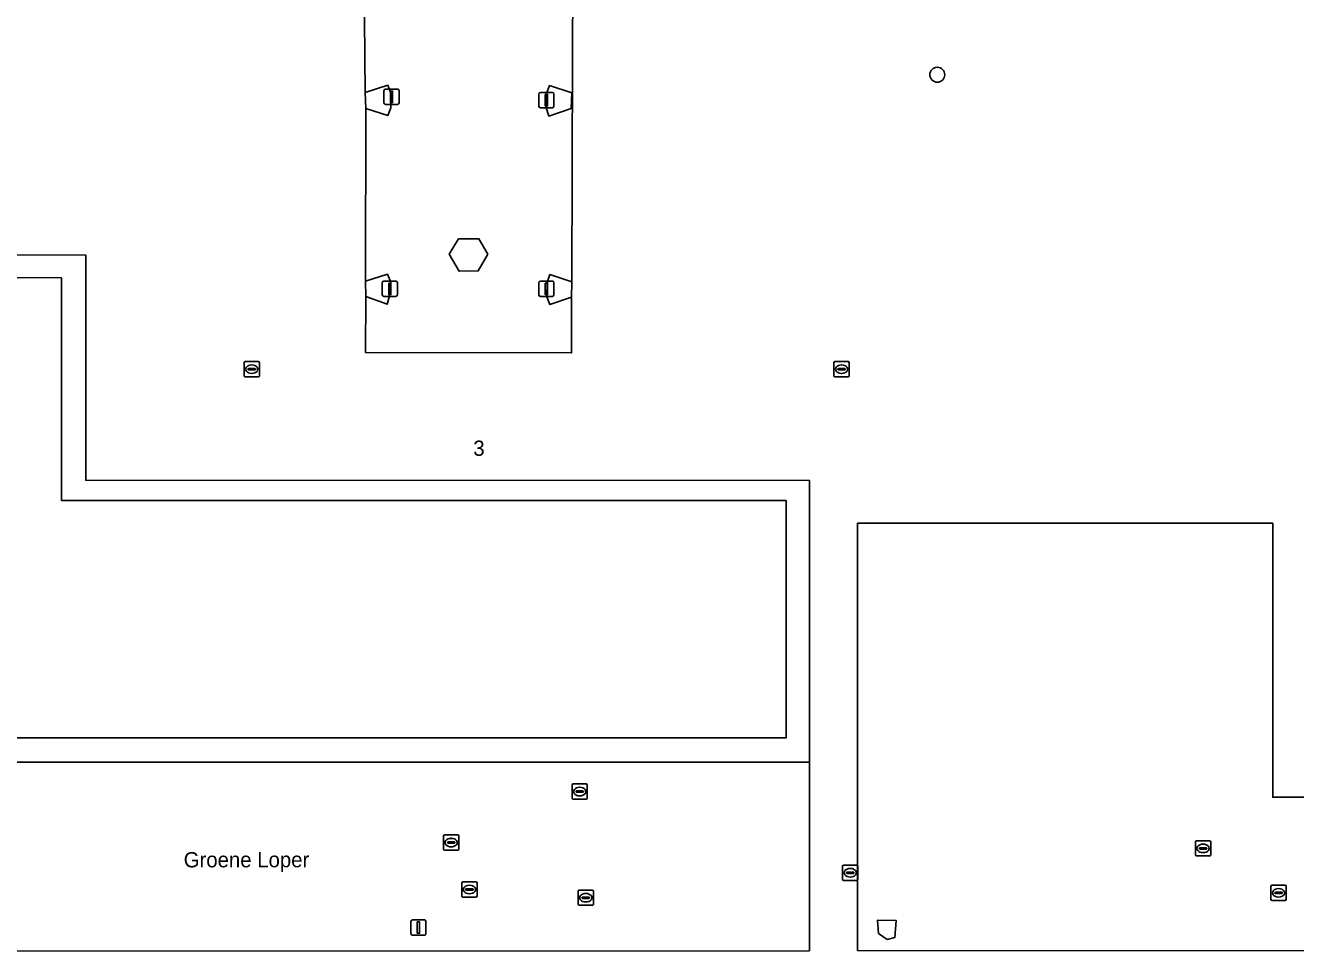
# Model space of a CAD drawing. Extents: x 161477 to 163040, y 383680 to 384871.
# Drawn here: x 161847.1 to 161930.5, y 384191.4 to 384251.7 of the extents above; entities that cross this region are included whole.
import ezdxf

# ---------------------------------------------------------------- set-up
doc = ezdxf.new("R2010")
doc.units = 0
for name, color, linetype in [('IMGEO_Boom', 7, 'Continuous'), ('IMGEO_Groenvoorziening', 7, 'Continuous'), ('IMGEO_Lichtmast', 7, 'Continuous'), ('IMGEO_Meer_plas_ven_vijver', 7, 'Continuous'), ('IMGEO_Openbare_ruimte_label', 7, 'Continuous'), ('IMGEO_Pand', 7, 'Continuous'), ('IMGEO_Pand_nummerreeks', 7, 'Continuous'), ('IMGEO_Pand_overbouw', 7, 'Continuous'), ('IMGEO_Rioolput', 7, 'Continuous'), ('IMGEO_Voetpad_gesloten', 7, 'Continuous'), ('IMGEO_Voetpad_open', 7, 'Continuous')]:
    doc.layers.add(name, color=color, linetype=linetype)

msp = doc.modelspace()

# ---------------------------------------------------------------- linework, layer by layer
at = {"layer": 'IMGEO_Boom'}
msp.add_circle((161906.953, 384248.448), 0.489, dxfattribs=at)
at = {"layer": 'IMGEO_Groenvoorziening'}
for points in [[(161959.935, 384200.23), (161959.929, 384200.954), (161957.522, 384200.994), (161947.488, 384200.994), (161945.032, 384200.994), (161928.988, 384200.994), (161928.988, 384218.997), (161901.724, 384218.997), (161901.724, 384190.932), (161937.431, 384190.919), (161950.369, 384190.922), (161959.829, 384191.078), (161959.943, 384199.331)], [(161898.56, 384203.307), (161831.783, 384203.307), (161831.783, 384192.925), (161832.53, 384192.925), (161832.53, 384192.317), (161833.278, 384192.317), (161833.278, 384191.865), (161834.073, 384191.865), (161834.073, 384191.46), (161834.915, 384191.46), (161834.916, 384190.882), (161898.56, 384190.919)], [(161904.177, 384191.798), (161903.655, 384191.658), (161903.086, 384192.051), (161903.038, 384192.936), (161904.264, 384192.902)]]:
    msp.add_lwpolyline(points, close=True, dxfattribs=at)
at = {"layer": 'IMGEO_Lichtmast'}
for p, q in [((161870.615, 384246.6), (161870.615, 384247.4)), ((161870.615, 384247.4), (161870.615, 384246.6)), ((161870.715, 384247.5), (161871.505, 384247.5)), ((161871.505, 384247.5), (161870.715, 384247.5)), ((161871.605, 384247.4), (161871.605, 384246.6)), ((161871.605, 384246.6), (161871.605, 384247.4)), ((161880.785, 384246.38), (161880.785, 384247.18)), ((161880.785, 384247.18), (161880.785, 384246.38)), ((161880.885, 384247.28), (161881.675, 384247.28)), ((161881.675, 384247.28), (161880.885, 384247.28)), ((161881.775, 384247.18), (161881.775, 384246.38)), ((161881.775, 384246.38), (161881.775, 384247.18)), ((161871.505, 384246.5), (161870.715, 384246.5)), ((161870.715, 384246.5), (161871.505, 384246.5)), ((161881.675, 384246.28), (161880.885, 384246.28)), ((161880.885, 384246.28), (161881.675, 384246.28)), ((161870.505, 384233.99), (161870.505, 384234.79)), ((161870.505, 384234.79), (161870.505, 384233.99)), ((161870.605, 384234.89), (161871.395, 384234.89)), ((161871.395, 384234.89), (161870.605, 384234.89)), ((161871.495, 384234.79), (161871.495, 384233.99)), ((161871.495, 384233.99), (161871.495, 384234.79)), ((161880.785, 384233.99), (161880.785, 384234.79)), ((161880.785, 384234.79), (161880.785, 384233.99)), ((161880.885, 384234.89), (161881.675, 384234.89)), ((161881.675, 384234.89), (161880.885, 384234.89)), ((161881.775, 384234.79), (161881.775, 384233.99)), ((161881.775, 384233.99), (161881.775, 384234.79)), ((161871.395, 384233.89), (161870.605, 384233.89)), ((161870.605, 384233.89), (161871.395, 384233.89)), ((161881.675, 384233.89), (161880.885, 384233.89)), ((161880.885, 384233.89), (161881.675, 384233.89)), ((161872.385, 384192.04), (161872.385, 384192.84)), ((161872.385, 384192.84), (161872.385, 384192.04)), ((161872.485, 384192.94), (161873.275, 384192.94)), ((161873.275, 384192.94), (161872.485, 384192.94)), ((161873.375, 384192.84), (161873.375, 384192.04)), ((161873.375, 384192.04), (161873.375, 384192.84)), ((161873.275, 384191.94), (161872.485, 384191.94)), ((161872.485, 384191.94), (161873.275, 384191.94))]:
    msp.add_line(p, q, dxfattribs=at)
for points in [[(161871.035, 384247.375), (161871.185, 384247.375), (161871.185, 384246.625), (161871.035, 384246.625), (161871.035, 384247.375)], [(161881.205, 384247.155), (161881.355, 384247.155), (161881.355, 384246.405), (161881.205, 384246.405), (161881.205, 384247.155)], [(161870.925, 384234.765), (161871.075, 384234.765), (161871.075, 384234.015), (161870.925, 384234.015), (161870.925, 384234.765)], [(161881.205, 384234.765), (161881.355, 384234.765), (161881.355, 384234.015), (161881.205, 384234.015), (161881.205, 384234.765)], [(161872.805, 384192.815), (161872.955, 384192.815), (161872.955, 384192.065), (161872.805, 384192.065), (161872.805, 384192.815)]]:
    msp.add_lwpolyline(points, dxfattribs=at)
for centre, start, end in [((161870.715, 384247.4), 90, 180), ((161870.715, 384247.4), 90, 180), ((161871.505, 384247.4), 0, 90), ((161871.505, 384247.4), 360, 90), ((161880.885, 384247.18), 90, 180), ((161880.885, 384247.18), 90, 180), ((161881.675, 384247.18), 0, 90), ((161881.675, 384247.18), 360, 90), ((161870.715, 384246.6), 180, 270), ((161870.715, 384246.6), 180, 270), ((161871.505, 384246.6), 270, 0), ((161871.505, 384246.6), 270, 0), ((161880.885, 384246.38), 180, 270), ((161880.885, 384246.38), 180, 270), ((161881.675, 384246.38), 270, 0), ((161881.675, 384246.38), 270, 0), ((161870.605, 384234.79), 90, 180), ((161870.605, 384234.79), 90, 180), ((161871.395, 384234.79), 0, 90), ((161871.395, 384234.79), 360, 90), ((161880.885, 384234.79), 90, 180), ((161880.885, 384234.79), 90, 180), ((161881.675, 384234.79), 0, 90), ((161881.675, 384234.79), 360, 90), ((161870.605, 384233.99), 180, 270), ((161870.605, 384233.99), 180, 270), ((161871.395, 384233.99), 270, 0), ((161871.395, 384233.99), 270, 0), ((161880.885, 384233.99), 180, 270), ((161880.885, 384233.99), 180, 270), ((161881.675, 384233.99), 270, 0), ((161881.675, 384233.99), 270, 0), ((161872.485, 384192.84), 90, 180), ((161872.485, 384192.84), 90, 180), ((161873.275, 384192.84), 0, 90), ((161873.275, 384192.84), 360, 90), ((161872.485, 384192.04), 180, 270), ((161872.485, 384192.04), 180, 270), ((161873.275, 384192.04), 270, 0), ((161873.275, 384192.04), 270, 0)]:
    msp.add_arc(centre, 0.1, start, end, dxfattribs=at)
at = {"layer": 'IMGEO_Meer_plas_ven_vijver'}
msp.add_lwpolyline([(161897.024, 384220.497), (161849.443, 384220.497), (161849.443, 384235.11), (161830.753, 384235.161), (161825.183, 384235.177), (161825.183, 384204.896), (161897.024, 384204.896)], close=True, dxfattribs=at)
at = {"layer": 'IMGEO_Pand'}
for points in [[(161871.056, 384247.232), (161870.874, 384247.761), (161869.373, 384247.273), (161869.433, 384246.237), (161870.875, 384245.766), (161871.068, 384246.284)], [(161882.961, 384247.252), (161881.493, 384247.736), (161881.3, 384247.217), (161881.271, 384246.271), (161881.442, 384245.736), (161882.899, 384246.229)], [(161877.446, 384236.674), (161876.849, 384237.673), (161875.516, 384237.667), (161874.886, 384236.668), (161875.546, 384235.543), (161876.812, 384235.564)], [(161871.065, 384234.836), (161870.846, 384235.342), (161869.399, 384234.9), (161869.415, 384233.876), (161870.833, 384233.378), (161870.981, 384233.937)], [(161882.955, 384234.856), (161881.509, 384235.321), (161881.329, 384234.794), (161881.315, 384233.863), (161881.509, 384233.358), (161882.927, 384233.839)]]:
    msp.add_lwpolyline(points, close=True, dxfattribs=at)
at = {"layer": 'IMGEO_Pand_overbouw'}
for points in [[(161875.015, 384271.211), (161871.708, 384271.215), (161870.945, 384271.216), (161870.947, 384271.014), (161870.754, 384270.496), (161869.312, 384270.967), (161869.278, 384259.659), (161869.367, 384249.619), (161869.373, 384247.273), (161869.433, 384246.237), (161869.399, 384234.9), (161869.415, 384233.876), (161869.392, 384230.216), (161882.936, 384230.179), (161882.927, 384233.839), (161882.955, 384234.856), (161883.004, 384249.619)], [(161883.004, 384249.619), (161883.043, 384259.597), (161883.086, 384267.076), (161883.108, 384270.931), (161881.651, 384270.438), (161881.48, 384270.973), (161881.487, 384271.204), (161880.553, 384271.205), (161877.415, 384271.209)]]:
    msp.add_lwpolyline(points, dxfattribs=at)
at = {"layer": 'IMGEO_Rioolput'}
for p, q in [((161861.429, 384228.684), (161861.429, 384229.536)), ((161861.504, 384229.61), (161862.356, 384229.61)), ((161861.917, 384229.39), (161861.942, 384229.39)), ((161862.43, 384229.536), (161862.43, 384228.684)), ((161900.169, 384228.684), (161900.169, 384229.536)), ((161900.244, 384229.61), (161901.096, 384229.61)), ((161900.657, 384229.39), (161900.682, 384229.39)), ((161901.17, 384229.536), (161901.17, 384228.684)), ((161862.356, 384228.61), (161861.504, 384228.61)), ((161861.688, 384229.104), (161861.688, 384229.116)), ((161862.126, 384229.067), (161861.728, 384229.067)), ((161861.731, 384229.153), (161862.129, 384229.153)), ((161861.94, 384228.83), (161861.915, 384228.83)), ((161862.172, 384229.116), (161862.172, 384229.104)), ((161901.096, 384228.61), (161900.244, 384228.61)), ((161900.428, 384229.104), (161900.428, 384229.116)), ((161900.866, 384229.067), (161900.468, 384229.067)), ((161900.471, 384229.153), (161900.869, 384229.153)), ((161900.68, 384228.83), (161900.655, 384228.83)), ((161900.912, 384229.116), (161900.912, 384229.104)), ((161882.969, 384200.944), (161882.969, 384201.796)), ((161883.044, 384201.87), (161883.896, 384201.87)), ((161883.97, 384201.796), (161883.97, 384200.944)), ((161883.896, 384200.87), (161883.044, 384200.87)), ((161883.228, 384201.364), (161883.228, 384201.376)), ((161883.666, 384201.327), (161883.268, 384201.327)), ((161883.271, 384201.413), (161883.669, 384201.413)), ((161883.48, 384201.09), (161883.455, 384201.09)), ((161883.457, 384201.65), (161883.482, 384201.65)), ((161883.712, 384201.376), (161883.712, 384201.364)), ((161874.529, 384197.594), (161874.529, 384198.446)), ((161874.604, 384198.52), (161875.456, 384198.52)), ((161875.53, 384198.446), (161875.53, 384197.594)), ((161875.456, 384197.52), (161874.604, 384197.52)), ((161874.788, 384198.014), (161874.788, 384198.026)), ((161875.226, 384197.977), (161874.828, 384197.977)), ((161874.831, 384198.063), (161875.229, 384198.063)), ((161875.04, 384197.74), (161875.015, 384197.74)), ((161875.017, 384198.3), (161875.042, 384198.3)), ((161875.272, 384198.026), (161875.272, 384198.014)), ((161923.909, 384197.214), (161923.909, 384198.066)), ((161923.984, 384198.14), (161924.836, 384198.14)), ((161924.168, 384197.634), (161924.168, 384197.646)), ((161924.606, 384197.597), (161924.208, 384197.597)), ((161924.211, 384197.683), (161924.609, 384197.683)), ((161924.397, 384197.92), (161924.422, 384197.92)), ((161924.652, 384197.646), (161924.652, 384197.634)), ((161924.91, 384198.066), (161924.91, 384197.214)), ((161924.836, 384197.14), (161923.984, 384197.14)), ((161924.42, 384197.36), (161924.395, 384197.36)), ((161900.739, 384195.614), (161900.739, 384196.466)), ((161900.814, 384196.54), (161901.666, 384196.54)), ((161900.998, 384196.034), (161900.998, 384196.046)), ((161901.436, 384195.997), (161901.038, 384195.997)), ((161901.041, 384196.083), (161901.439, 384196.083)), ((161901.227, 384196.32), (161901.252, 384196.32)), ((161901.482, 384196.046), (161901.482, 384196.034)), ((161901.74, 384196.466), (161901.74, 384195.614)), ((161875.729, 384194.514), (161875.729, 384195.366)), ((161875.804, 384195.44), (161876.656, 384195.44)), ((161876.031, 384194.983), (161876.429, 384194.983)), ((161876.217, 384195.22), (161876.242, 384195.22)), ((161876.73, 384195.366), (161876.73, 384194.514)), ((161901.666, 384195.54), (161900.814, 384195.54)), ((161901.25, 384195.76), (161901.225, 384195.76)), ((161928.869, 384194.294), (161928.869, 384195.146)), ((161928.944, 384195.22), (161929.796, 384195.22)), ((161929.357, 384195), (161929.382, 384195)), ((161929.87, 384195.146), (161929.87, 384194.294)), ((161876.656, 384194.44), (161875.804, 384194.44)), ((161875.988, 384194.934), (161875.988, 384194.946)), ((161876.426, 384194.897), (161876.028, 384194.897)), ((161876.24, 384194.66), (161876.215, 384194.66)), ((161876.472, 384194.946), (161876.472, 384194.934)), ((161883.369, 384193.974), (161883.369, 384194.826)), ((161883.444, 384194.9), (161884.296, 384194.9)), ((161883.628, 384194.394), (161883.628, 384194.406)), ((161884.066, 384194.357), (161883.668, 384194.357)), ((161883.671, 384194.443), (161884.069, 384194.443)), ((161883.857, 384194.68), (161883.882, 384194.68)), ((161884.112, 384194.406), (161884.112, 384194.394)), ((161884.37, 384194.826), (161884.37, 384193.974)), ((161929.796, 384194.22), (161928.944, 384194.22)), ((161929.128, 384194.714), (161929.128, 384194.726)), ((161929.566, 384194.677), (161929.168, 384194.677)), ((161929.171, 384194.763), (161929.569, 384194.763)), ((161929.38, 384194.44), (161929.355, 384194.44)), ((161929.612, 384194.726), (161929.612, 384194.714)), ((161884.296, 384193.9), (161883.444, 384193.9)), ((161883.88, 384194.12), (161883.855, 384194.12))]:
    msp.add_line(p, q, dxfattribs=at)
for points in [[(161861.429, 384228.684), (161861.429, 384229.536)], [(161861.504, 384229.61), (161862.356, 384229.61)], [(161862.43, 384229.536), (161862.43, 384228.684)], [(161900.169, 384228.684), (161900.169, 384229.536)], [(161900.244, 384229.61), (161901.096, 384229.61)], [(161901.17, 384229.536), (161901.17, 384228.684)], [(161862.356, 384228.61), (161861.504, 384228.61)], [(161901.096, 384228.61), (161900.244, 384228.61)], [(161882.969, 384200.944), (161882.969, 384201.796)], [(161883.044, 384201.87), (161883.896, 384201.87)], [(161883.97, 384201.796), (161883.97, 384200.944)], [(161883.896, 384200.87), (161883.044, 384200.87)], [(161874.529, 384197.594), (161874.529, 384198.446)], [(161874.604, 384198.52), (161875.456, 384198.52)], [(161875.53, 384198.446), (161875.53, 384197.594)], [(161875.456, 384197.52), (161874.604, 384197.52)], [(161923.909, 384197.214), (161923.909, 384198.066)], [(161923.984, 384198.14), (161924.836, 384198.14)], [(161924.91, 384198.066), (161924.91, 384197.214)], [(161924.836, 384197.14), (161923.984, 384197.14)], [(161900.739, 384195.614), (161900.739, 384196.466)], [(161900.814, 384196.54), (161901.666, 384196.54)], [(161901.74, 384196.466), (161901.74, 384195.614)], [(161875.729, 384194.514), (161875.729, 384195.366)], [(161875.804, 384195.44), (161876.656, 384195.44)], [(161876.73, 384195.366), (161876.73, 384194.514)], [(161901.666, 384195.54), (161900.814, 384195.54)], [(161928.869, 384194.294), (161928.869, 384195.146)], [(161928.944, 384195.22), (161929.796, 384195.22)], [(161929.87, 384195.146), (161929.87, 384194.294)], [(161876.656, 384194.44), (161875.804, 384194.44)], [(161883.369, 384193.974), (161883.369, 384194.826)], [(161883.444, 384194.9), (161884.296, 384194.9)], [(161884.37, 384194.826), (161884.37, 384193.974)], [(161929.796, 384194.22), (161928.944, 384194.22)], [(161884.296, 384193.9), (161883.444, 384193.9)]]:
    msp.add_lwpolyline(points, dxfattribs=at)
for centre, radius, start, end in [((161861.506, 384229.534), 0.0765, 91.55205, 178.44795), ((161861.506, 384229.534), 0.0765, 91.55205, 178.44795), ((161862.354, 384229.534), 0.0765, 1.55205, 88.44795), ((161862.354, 384229.534), 0.0765, 1.55205, 88.44795), ((161900.246, 384229.534), 0.0765, 91.55205, 178.44795), ((161900.246, 384229.534), 0.0765, 91.55205, 178.44795), ((161901.094, 384229.534), 0.0765, 1.55205, 88.44795), ((161901.094, 384229.534), 0.0765, 1.55205, 88.44795), ((161861.506, 384228.686), 0.0765, 181.55205, 268.44795), ((161861.506, 384228.686), 0.0765, 181.55205, 268.44795), ((161861.728, 384229.113), 0.0403, 85.87752, 175.75265), ((161861.725, 384229.103), 0.0366, 178.93798, 274.71019), ((161862.129, 384229.11), 0.043, 264.86636, 352.45326), ((161862.133, 384229.115), 0.0386, 1.73085, 96.63898), ((161862.354, 384228.686), 0.0765, 271.55205, 358.44795), ((161862.354, 384228.686), 0.0765, 271.55205, 358.44795), ((161900.246, 384228.686), 0.0765, 181.55205, 268.44795), ((161900.246, 384228.686), 0.0765, 181.55205, 268.44795), ((161900.468, 384229.113), 0.0403, 85.87752, 175.75265), ((161900.465, 384229.103), 0.0366, 178.93798, 274.71019), ((161900.869, 384229.11), 0.043, 264.86636, 352.45326), ((161900.873, 384229.115), 0.0386, 1.73085, 96.63898), ((161901.094, 384228.686), 0.0765, 271.55205, 358.44795), ((161901.094, 384228.686), 0.0765, 271.55205, 358.44795), ((161883.046, 384201.794), 0.0765, 91.55205, 178.44795), ((161883.046, 384201.794), 0.0765, 91.55205, 178.44795), ((161883.894, 384201.794), 0.0765, 1.55205, 88.44795), ((161883.894, 384201.794), 0.0765, 1.55205, 88.44795), ((161883.046, 384200.946), 0.0765, 181.55205, 268.44795), ((161883.046, 384200.946), 0.0765, 181.55205, 268.44795), ((161883.268, 384201.373), 0.0403, 85.87752, 175.75265), ((161883.265, 384201.363), 0.0366, 178.93798, 274.71019), ((161883.669, 384201.37), 0.043, 264.86636, 352.45326), ((161883.673, 384201.375), 0.0386, 1.73085, 96.63898), ((161883.894, 384200.946), 0.0765, 271.55205, 358.44795), ((161883.894, 384200.946), 0.0765, 271.55205, 358.44795), ((161874.606, 384198.444), 0.0765, 91.55205, 178.44795), ((161874.606, 384198.444), 0.0765, 91.55205, 178.44795), ((161875.454, 384198.444), 0.0765, 1.55205, 88.44795), ((161875.454, 384198.444), 0.0765, 1.55205, 88.44795), ((161874.606, 384197.596), 0.0765, 181.55205, 268.44795), ((161874.606, 384197.596), 0.0765, 181.55205, 268.44795), ((161874.828, 384198.023), 0.0403, 85.87752, 175.75265), ((161874.825, 384198.013), 0.0366, 178.93798, 274.71019), ((161875.229, 384198.02), 0.043, 264.86636, 352.45326), ((161875.233, 384198.025), 0.0386, 1.73085, 96.63898), ((161875.454, 384197.596), 0.0765, 271.55205, 358.44795), ((161875.454, 384197.596), 0.0765, 271.55205, 358.44795), ((161923.986, 384198.064), 0.0765, 91.55205, 178.44795), ((161923.986, 384198.064), 0.0765, 91.55205, 178.44795), ((161924.208, 384197.643), 0.0403, 85.87752, 175.75265), ((161924.205, 384197.633), 0.0366, 178.93798, 274.71019), ((161924.609, 384197.64), 0.043, 264.86636, 352.45326), ((161924.613, 384197.645), 0.0386, 1.73085, 96.63898), ((161924.834, 384198.064), 0.0765, 1.55205, 88.44795), ((161924.834, 384198.064), 0.0765, 1.55205, 88.44795), ((161923.986, 384197.216), 0.0765, 181.55205, 268.44795), ((161923.986, 384197.216), 0.0765, 181.55205, 268.44795), ((161924.834, 384197.216), 0.0765, 271.55205, 358.44795), ((161924.834, 384197.216), 0.0765, 271.55205, 358.44795), ((161900.816, 384196.464), 0.0765, 91.55205, 178.44795), ((161900.816, 384196.464), 0.0765, 91.55205, 178.44795), ((161901.038, 384196.043), 0.0403, 85.87752, 175.75265), ((161901.035, 384196.033), 0.0366, 178.93798, 274.71019), ((161901.439, 384196.04), 0.043, 264.86636, 352.45326), ((161901.443, 384196.045), 0.0386, 1.73085, 96.63898), ((161901.664, 384196.464), 0.0765, 1.55205, 88.44795), ((161901.664, 384196.464), 0.0765, 1.55205, 88.44795), ((161875.806, 384195.364), 0.0765, 91.55205, 178.44795), ((161875.806, 384195.364), 0.0765, 91.55205, 178.44795), ((161876.028, 384194.943), 0.0403, 85.87752, 175.75265), ((161876.433, 384194.945), 0.0386, 1.73085, 96.63898), ((161876.654, 384195.364), 0.0765, 1.55205, 88.44795), ((161876.654, 384195.364), 0.0765, 1.55205, 88.44795), ((161900.816, 384195.616), 0.0765, 181.55205, 268.44795), ((161900.816, 384195.616), 0.0765, 181.55205, 268.44795), ((161901.664, 384195.616), 0.0765, 271.55205, 358.44795), ((161901.664, 384195.616), 0.0765, 271.55205, 358.44795), ((161928.946, 384195.144), 0.0765, 91.55205, 178.44795), ((161928.946, 384195.144), 0.0765, 91.55205, 178.44795), ((161929.794, 384195.144), 0.0765, 1.55205, 88.44795), ((161929.794, 384195.144), 0.0765, 1.55205, 88.44795), ((161875.806, 384194.516), 0.0765, 181.55205, 268.44795), ((161875.806, 384194.516), 0.0765, 181.55205, 268.44795), ((161876.025, 384194.933), 0.0366, 178.93798, 274.71019), ((161876.429, 384194.94), 0.043, 264.86636, 352.45326), ((161876.654, 384194.516), 0.0765, 271.55205, 358.44795), ((161876.654, 384194.516), 0.0765, 271.55205, 358.44795), ((161883.446, 384194.824), 0.0765, 91.55205, 178.44795), ((161883.446, 384194.824), 0.0765, 91.55205, 178.44795), ((161883.668, 384194.403), 0.0403, 85.87752, 175.75265), ((161883.665, 384194.393), 0.0366, 178.93798, 274.71019), ((161884.069, 384194.4), 0.043, 264.86636, 352.45326), ((161884.073, 384194.405), 0.0386, 1.73085, 96.63898), ((161884.294, 384194.824), 0.0765, 1.55205, 88.44795), ((161884.294, 384194.824), 0.0765, 1.55205, 88.44795), ((161928.946, 384194.296), 0.0765, 181.55205, 268.44795), ((161928.946, 384194.296), 0.0765, 181.55205, 268.44795), ((161929.168, 384194.723), 0.0403, 85.87752, 175.75265), ((161929.165, 384194.713), 0.0366, 178.93798, 274.71019), ((161929.569, 384194.72), 0.043, 264.86636, 352.45326), ((161929.573, 384194.725), 0.0386, 1.73085, 96.63898), ((161929.794, 384194.296), 0.0765, 271.55205, 358.44795), ((161929.794, 384194.296), 0.0765, 271.55205, 358.44795), ((161883.446, 384193.976), 0.0765, 181.55205, 268.44795), ((161883.446, 384193.976), 0.0765, 181.55205, 268.44795), ((161884.294, 384193.976), 0.0765, 271.55205, 358.44795), ((161884.294, 384193.976), 0.0765, 271.55205, 358.44795)]:
    msp.add_arc(centre, radius, start, end, dxfattribs=at)
for centre, major_axis, ratio, start_param, end_param in [((161861.916, 384229.11), (-0.387, 0.002), 0.722429, 4.712389, 7.853982), ((161861.941, 384229.11), (-0.39, 0.002), 0.717154, 1.570796, 4.712389), ((161900.656, 384229.11), (-0.387, 0.002), 0.722429, 4.712389, 7.853982), ((161900.681, 384229.11), (-0.39, 0.002), 0.717154, 1.570796, 4.712389), ((161883.456, 384201.37), (-0.387, 0.002), 0.722429, 4.712389, 7.853982), ((161883.481, 384201.37), (-0.39, 0.002), 0.717154, 1.570796, 4.712389), ((161875.016, 384198.02), (-0.387, 0.002), 0.722429, 4.712389, 7.853982), ((161875.041, 384198.02), (-0.39, 0.002), 0.717154, 1.570796, 4.712389), ((161924.396, 384197.64), (-0.387, 0.002), 0.722429, 4.712389, 7.853982), ((161924.421, 384197.64), (-0.39, 0.002), 0.717154, 1.570796, 4.712389), ((161901.226, 384196.04), (-0.387, 0.002), 0.722429, 4.712389, 7.853982), ((161901.251, 384196.04), (-0.39, 0.002), 0.717154, 1.570796, 4.712389), ((161876.216, 384194.94), (-0.387, 0.002), 0.722429, 4.712389, 7.853982), ((161876.241, 384194.94), (-0.39, 0.002), 0.717154, 1.570796, 4.712389), ((161929.356, 384194.72), (-0.387, 0.002), 0.722429, 4.712389, 7.853982), ((161929.381, 384194.72), (-0.39, 0.002), 0.717154, 1.570796, 4.712389), ((161883.856, 384194.4), (-0.387, 0.002), 0.722429, 4.712389, 7.853982), ((161883.881, 384194.4), (-0.39, 0.002), 0.717154, 1.570796, 4.712389)]:
    msp.add_ellipse(centre, major_axis=major_axis, ratio=ratio, start_param=start_param, end_param=end_param, dxfattribs=at)
at = {"layer": 'IMGEO_Voetpad_gesloten'}
for points in [[(161851.028, 384236.605), (161830.757, 384236.661), (161823.587, 384236.681), (161823.675, 384203.32), (161831.783, 384203.307), (161898.56, 384203.307), (161898.561, 384221.807), (161851.028, 384221.813)], [(161825.183, 384235.177), (161830.753, 384235.161), (161849.443, 384235.11), (161849.443, 384220.497), (161897.024, 384220.497), (161897.024, 384204.896), (161825.183, 384204.896)], [(161904.264, 384192.902), (161903.038, 384192.936), (161903.086, 384192.051), (161903.655, 384191.658), (161904.177, 384191.798)]]:
    msp.add_lwpolyline(points, close=True, dxfattribs=at)
at = {"layer": 'IMGEO_Voetpad_open'}
for points in [[(161901.724, 384190.932), (161901.724, 384218.997), (161928.988, 384218.997), (161928.988, 384200.994), (161945.032, 384200.994), (161947.488, 384200.994), (161957.522, 384200.994), (161959.929, 384200.954), (161959.912, 384203.067), (161949.955, 384203.074), (161947.489, 384203.069), (161945.033, 384203.068), (161931.102, 384203.074), (161931.103, 384235.656), (161931.102, 384250), (161931.102, 384256.645)], [(161830.757, 384236.661), (161851.028, 384236.605), (161851.028, 384221.813), (161898.561, 384221.807), (161898.56, 384203.307), (161898.56, 384190.919)]]:
    msp.add_lwpolyline(points, dxfattribs=at)
for points in [[(161871.056, 384247.232), (161871.068, 384246.284), (161870.875, 384245.766), (161869.433, 384246.237), (161869.373, 384247.273), (161870.874, 384247.761)], [(161882.899, 384246.229), (161881.442, 384245.736), (161881.271, 384246.271), (161881.3, 384247.217), (161881.493, 384247.736), (161882.961, 384247.252)], [(161877.446, 384236.674), (161876.812, 384235.564), (161875.546, 384235.543), (161874.886, 384236.668), (161875.516, 384237.667), (161876.849, 384237.673)], [(161871.065, 384234.836), (161870.981, 384233.937), (161870.833, 384233.378), (161869.415, 384233.876), (161869.399, 384234.9), (161870.846, 384235.342)], [(161882.927, 384233.839), (161881.509, 384233.358), (161881.315, 384233.863), (161881.329, 384234.794), (161881.509, 384235.321), (161882.955, 384234.856)]]:
    msp.add_lwpolyline(points, close=True, dxfattribs=at)

# ---------------------------------------------------------------- texts
at = {"layer": 'IMGEO_Openbare_ruimte_label'}
msp.add_text('Groene Loper', height=1, rotation=0.0573, dxfattribs=at).set_placement((161857.461, 384196.393))
at = {"layer": 'IMGEO_Pand_nummerreeks'}
msp.add_text('3', height=1, rotation=359.9427, dxfattribs=at).set_placement((161876.483, 384223.423))

doc.saveas('drawing.dxf')
